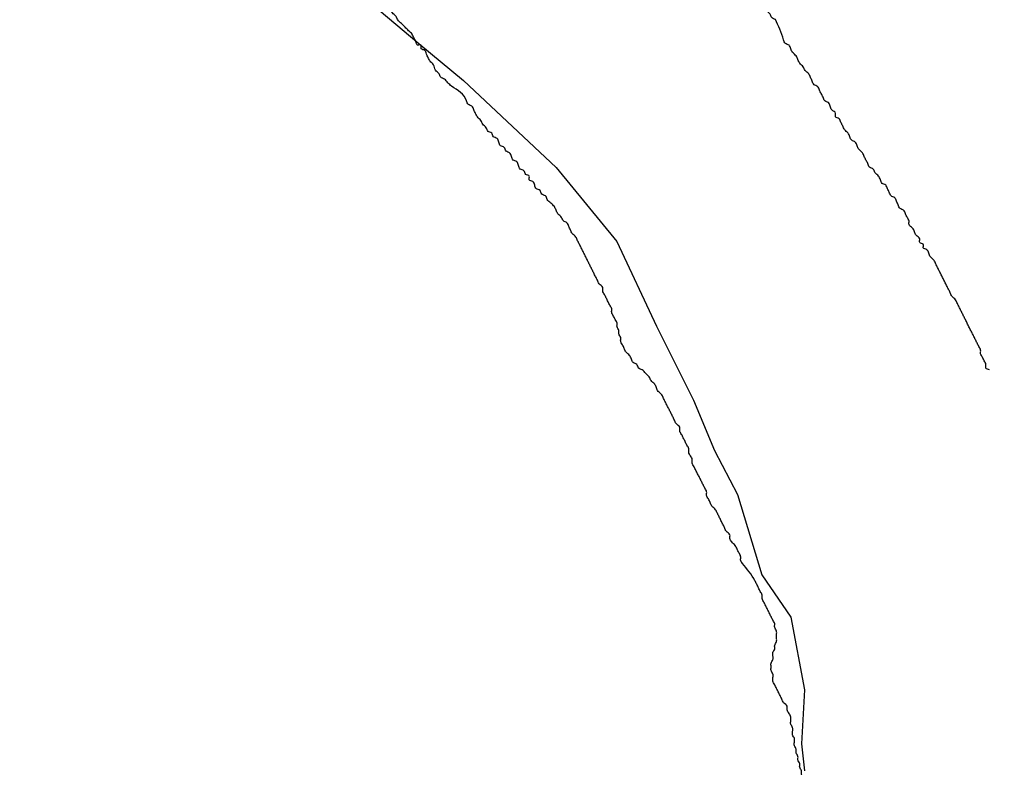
# Model space of a CAD drawing. Extents: x 813775 to 1157140, y 1757555 to 1979907.
# Drawn here: x 1004208 to 1005719, y 1856378 to 1857543 of the extents above; entities that cross this region are included whole.
import ezdxf

# ---------------------------------------------------------------- set-up
doc = ezdxf.new("R2010")
doc.units = 0
doc.layers.add('Level 6', color=7, linetype='Continuous')
doc.layers.add('Level 9', color=7, linetype='Continuous')

msp = doc.modelspace()

# ---------------------------------------------------------------- linework, layer by layer
at = {"layer": 'Level 6'}
msp.add_lwpolyline([(1004208.3, 1858006.3), (1004287.6, 1857958), (1004350.1, 1857913), (1004415.1, 1857863.3), (1004674.1, 1857637), (1004830.3, 1857505.3), (1004900.2, 1857447.7), (1005044.2, 1857311.9), (1005138.7, 1857196.7), (1005200.4, 1857065), (1005258, 1856949.8), (1005290.9, 1856871.7), (1005326.8, 1856803.1), (1005364.9, 1856678.3), (1005410.1, 1856612.4), (1005430.9, 1856499), (1005426.6, 1856414.9), (1005430.9, 1856373.2)], dxfattribs=at)
msp.add_lwpolyline([(1004208.3, 1858006.3), (1004287.6, 1857958), (1004350.1, 1857913), (1004415.1, 1857863.3), (1004674.1, 1857637), (1004830.3, 1857505.3), (1004900.2, 1857447.7), (1005044.2, 1857311.9), (1005138.7, 1857196.7), (1005200.4, 1857065), (1005258, 1856949.8), (1005290.9, 1856871.7), (1005326.8, 1856803.1), (1005364.9, 1856678.3), (1005410.1, 1856612.4), (1005430.9, 1856499), (1005426.6, 1856414.9), (1005430.9, 1856373.2)], dxfattribs=at)
msp.add_lwpolyline([(1004208.3, 1858006.3), (1004287.6, 1857958), (1004350.1, 1857913), (1004415.1, 1857863.3), (1004674.1, 1857637), (1004830.3, 1857505.3), (1004900.2, 1857447.7), (1005044.2, 1857311.9), (1005138.7, 1857196.7), (1005200.4, 1857065), (1005258, 1856949.8), (1005290.9, 1856871.7), (1005326.8, 1856803.1), (1005364.9, 1856678.3), (1005410.1, 1856612.4), (1005430.9, 1856499), (1005426.6, 1856414.9), (1005430.9, 1856373.2)], dxfattribs=at)
at = {"layer": 'Level 9'}
for points in [[(1005385.8, 1857542.5), (1005380.2, 1857545.3), (1005377.4, 1857550.9), (1005371.8, 1857556.5), (1005369, 1857562.1), (1005366.2, 1857567.7), (1005363.5, 1857573.2), (1005357.9, 1857578.8), (1005355.1, 1857584.4), (1005352.3, 1857590), (1005346.7, 1857592.8), (1005343.9, 1857598.4), (1005338.4, 1857601.1), (1005338.4, 1857606.7), (1005332.8, 1857609.5), (1005332.8, 1857615.1), (1005327.2, 1857620.7), (1005324.4, 1857626.3), (1005318.8, 1857631.8), (1005316, 1857637.4), (1005310.5, 1857643), (1005307.7, 1857648.6), (1005302.1, 1857651.4), (1005299.3, 1857657), (1005296.5, 1857662.5), (1005290.9, 1857665.3), (1005288.1, 1857670.9), (1005285.3, 1857676.5), (1005282.6, 1857682.1), (1005277, 1857687.7), (1005274.2, 1857693.2), (1005271.4, 1857698.8), (1005265.8, 1857704.4), (1005263, 1857710), (1005260.2, 1857715.6), (1005257.5, 1857721.2), (1005254.7, 1857726.7), (1005249.1, 1857732.3), (1005246.3, 1857737.9), (1005243.5, 1857743.5), (1005237.9, 1857746.3), (1005235.1, 1857751.9), (1005232.3, 1857757.4), (1005229.6, 1857763), (1005226.8, 1857768.6), (1005221.2, 1857774.2), (1005218.4, 1857779.8), (1005212.8, 1857785.4), (1005210, 1857790.9), (1005204.4, 1857796.5), (1005201.7, 1857802.1), (1005198.9, 1857807.7), (1005193.3, 1857813.3), (1005187.7, 1857818.8), (1005182.1, 1857821.6), (1005179.3, 1857827.2), (1005173.8, 1857830), (1005168.2, 1857835.6), (1005162.6, 1857838.4), (1005159.8, 1857844), (1005154.2, 1857846.8), (1005148.7, 1857849.5), (1005143.1, 1857855.1), (1005137.5, 1857857.9), (1005131.9, 1857863.5), (1005126.3, 1857869.1), (1005120.8, 1857871.9), (1005115.2, 1857877.5), (1005109.6, 1857883), (1005104, 1857885.8), (1005101.2, 1857891.4), (1005095.7, 1857894.2), (1005092.9, 1857899.8), (1005087.3, 1857902.6), (1005081.7, 1857905.4), (1005076.1, 1857910.9), (1005070.5, 1857916.5), (1005065, 1857922.1), (1005059.4, 1857927.7), (1005053.8, 1857930.5), (1005051, 1857936.1), (1005045.4, 1857938.9), (1005042.6, 1857944.4), (1005037.1, 1857947.2), (1005031.5, 1857952.8), (1005028.7, 1857958.4), (1005023.1, 1857961.2), (1005017.5, 1857966.8), (1005012, 1857972.4), (1005006.4, 1857975.1), (1005000.8, 1857980.7)], [(1004881.4, 1857438.4), (1004875.8, 1857444), (1004870.2, 1857449.6), (1004864.7, 1857452.4), (1004861.9, 1857458), (1004856.3, 1857463.6), (1004853.5, 1857471.9), (1004847.9, 1857477.5), (1004845.1, 1857483.1), (1004842.3, 1857488.7), (1004839.6, 1857494.3), (1004834, 1857497), (1004834, 1857502.6), (1004828.4, 1857502.6), (1004825.6, 1857508.2), (1004822.8, 1857513.8), (1004820, 1857519.4), (1004814.5, 1857525), (1004808.9, 1857530.5), (1004803.3, 1857536.1), (1004797.7, 1857541.7), (1004794.9, 1857547.3), (1004789.3, 1857552.9), (1004786.6, 1857558.5), (1004781, 1857561.2), (1004775.4, 1857566.8), (1004772.6, 1857572.4), (1004767, 1857575.2), (1004761.4, 1857580.8), (1004755.9, 1857583.6), (1004753.1, 1857589.2), (1004747.5, 1857594.7), (1004741.9, 1857597.5), (1004736.3, 1857603.1), (1004730.8, 1857608.7), (1004725.2, 1857611.5), (1004719.6, 1857617.1), (1004714, 1857622.6), (1004708.4, 1857625.4), (1004702.9, 1857631), (1004697.3, 1857636.6), (1004691.7, 1857639.4), (1004688.9, 1857645), (1004683.3, 1857647.8), (1004677.8, 1857653.3), (1004672.2, 1857658.9), (1004666.6, 1857664.5), (1004661, 1857667.3), (1004658.2, 1857672.9), (1004652.7, 1857675.7), (1004649.9, 1857681.3), (1004644.3, 1857684), (1004641.5, 1857689.6), (1004635.9, 1857695.2), (1004630.3, 1857700.8), (1004624.8, 1857706.4), (1004619.2, 1857712), (1004613.6, 1857714.7), (1004608, 1857720.3), (1004605.2, 1857725.9), (1004599.6, 1857731.5), (1004594.1, 1857734.3), (1004588.5, 1857739.9), (1004582.9, 1857745.5), (1004577.3, 1857751), (1004571.8, 1857753.8), (1004566.2, 1857759.4), (1004560.6, 1857765), (1004555, 1857770.6), (1004549.4, 1857773.4), (1004546.6, 1857778.9), (1004541.1, 1857781.7), (1004535.5, 1857784.5), (1004532.7, 1857790.1), (1004527.1, 1857795.7), (1004521.5, 1857798.5), (1004518.7, 1857804.1), (1004513.2, 1857806.9), (1004507.6, 1857809.6), (1004504.8, 1857815.2), (1004499.2, 1857818), (1004496.4, 1857823.6), (1004490.9, 1857826.4), (1004485.3, 1857829.2), (1004479.7, 1857834.8), (1004474.1, 1857837.6), (1004468.5, 1857840.3), (1004463, 1857845.9), (1004457.4, 1857848.7), (1004451.8, 1857851.5), (1004449, 1857857.1)], [(1005429.3, 1857468.8), (1005423.7, 1857474.4), (1005420.9, 1857480), (1005418.1, 1857485.6), (1005412.6, 1857491.2), (1005409.8, 1857496.7), (1005407, 1857502.3), (1005401.4, 1857505.1), (1005398.6, 1857510.7), (1005385.8, 1857542.5)], [(1005719.4, 1856997.1), (1005713.8, 1856999.9), (1005713.8, 1857005.5), (1005711.1, 1857011.1), (1005708.3, 1857016.7), (1005705.5, 1857022.3), (1005705.5, 1857027.8), (1005702.7, 1857033.4), (1005699.9, 1857039), (1005697.1, 1857044.6), (1005694.3, 1857050.2), (1005691.5, 1857055.8), (1005688.7, 1857061.3), (1005685.9, 1857066.9), (1005683.2, 1857072.5), (1005680.4, 1857078.1), (1005677.6, 1857083.7), (1005674.8, 1857089.2), (1005672, 1857094.8), (1005669.2, 1857100.4), (1005666.4, 1857106), (1005660.8, 1857111.6), (1005658.1, 1857117.2), (1005655.3, 1857122.7), (1005652.5, 1857128.3), (1005649.7, 1857133.9), (1005646.9, 1857139.5), (1005644.1, 1857145.1), (1005641.3, 1857150.6), (1005638.5, 1857156.2), (1005635.7, 1857161.8), (1005632.9, 1857167.4), (1005627.4, 1857173), (1005624.6, 1857178.6), (1005621.8, 1857184.1), (1005616.2, 1857186.9), (1005616.2, 1857192.5), (1005610.6, 1857195.3), (1005610.6, 1857200.9), (1005605, 1857206.5), (1005602.3, 1857212.1), (1005599.5, 1857217.6), (1005593.9, 1857223.2), (1005593.9, 1857228.8), (1005591.1, 1857234.4), (1005588.3, 1857240), (1005585.5, 1857245.5), (1005579.9, 1857248.3), (1005577.2, 1857253.9), (1005574.4, 1857259.5), (1005571.6, 1857265.1), (1005566, 1857267.9), (1005563.2, 1857273.5), (1005560.4, 1857279), (1005557.6, 1857284.6), (1005552, 1857287.4), (1005549.3, 1857293), (1005546.5, 1857298.6), (1005540.9, 1857304.2), (1005538.1, 1857309.7), (1005532.5, 1857312.5), (1005529.7, 1857318.1), (1005526.9, 1857323.7), (1005524.1, 1857329.3), (1005521.4, 1857334.9), (1005515.8, 1857340.4), (1005513, 1857346), (1005510.2, 1857351.6), (1005504.6, 1857354.4), (1005501.8, 1857360), (1005499, 1857365.6), (1005493.5, 1857371.1), (1005490.7, 1857376.7), (1005487.9, 1857382.3), (1005485.1, 1857387.9), (1005479.5, 1857390.7), (1005479.5, 1857396.3), (1005473.9, 1857401.8), (1005471.1, 1857407.4), (1005468.4, 1857413), (1005462.8, 1857415.8), (1005460, 1857421.4), (1005457.2, 1857427), (1005454.4, 1857432.5), (1005451.6, 1857438.1), (1005446, 1857440.9), (1005443.2, 1857446.5), (1005440.5, 1857452.1), (1005437.7, 1857457.7), (1005432.1, 1857463.2), (1005429.3, 1857468.8)], [(1005080.6, 1857192.5), (1005077.8, 1857198.1), (1005075, 1857203.7), (1005069.4, 1857209.3), (1005066.6, 1857214.8), (1005063.9, 1857220.4), (1005061.1, 1857226), (1005055.5, 1857228.8), (1005052.7, 1857234.4), (1005047.1, 1857240), (1005044.3, 1857245.5), (1005041.5, 1857251.1), (1005036, 1857256.7), (1005030.4, 1857262.3), (1005027.6, 1857267.9), (1005022, 1857270.7), (1005019.2, 1857276.2), (1005013.6, 1857279), (1005010.9, 1857284.6), (1005008.1, 1857290.2), (1005002.5, 1857293), (1005002.5, 1857298.6), (1004996.9, 1857301.4), (1004994.1, 1857306.9), (1004988.5, 1857309.7), (1004985.7, 1857315.3), (1004983, 1857320.9), (1004977.4, 1857323.7), (1004974.6, 1857329.3), (1004971.8, 1857334.9), (1004966.2, 1857337.6), (1004963.4, 1857343.2), (1004957.8, 1857346), (1004955.1, 1857351.6), (1004952.3, 1857357.2), (1004946.7, 1857360), (1004943.9, 1857365.6), (1004938.3, 1857368.3), (1004935.5, 1857373.9), (1004930, 1857379.5), (1004927.2, 1857385.1), (1004921.6, 1857390.7), (1004918.8, 1857396.3), (1004916, 1857401.8), (1004913.2, 1857407.4), (1004907.6, 1857410.2), (1004904.8, 1857415.8), (1004881.4, 1857438.4)], [(1005334.5, 1856695.7), (1005331.7, 1856701.3), (1005331.7, 1856706.9), (1005328.9, 1856712.5), (1005326.1, 1856718), (1005323.3, 1856723.6), (1005317.7, 1856729.2), (1005314.9, 1856734.8), (1005314.9, 1856740.4), (1005309.3, 1856745.9), (1005306.6, 1856751.5), (1005303.8, 1856757.1), (1005301, 1856762.7), (1005298.2, 1856768.3), (1005295.4, 1856773.9), (1005292.6, 1856779.4), (1005287, 1856785), (1005284.2, 1856790.6), (1005281.4, 1856796.2), (1005278.7, 1856801.8), (1005278.7, 1856807.4), (1005275.9, 1856812.9), (1005273.1, 1856818.5), (1005270.3, 1856824.1), (1005267.5, 1856829.7), (1005264.7, 1856835.3), (1005261.9, 1856840.8), (1005259.1, 1856846.4), (1005256.3, 1856852), (1005256.3, 1856857.6), (1005253.6, 1856863.2), (1005250.8, 1856868.8), (1005250.8, 1856874.3), (1005248, 1856879.9), (1005245.2, 1856885.5), (1005242.4, 1856891.1), (1005239.6, 1856896.7), (1005236.8, 1856902.2), (1005236.8, 1856907.8), (1005231.2, 1856913.4), (1005228.4, 1856919), (1005225.7, 1856924.6), (1005222.9, 1856930.2), (1005220.1, 1856935.7), (1005217.3, 1856941.3), (1005214.5, 1856946.9), (1005211.7, 1856952.5), (1005208.9, 1856958.1), (1005203.3, 1856963.6), (1005200.5, 1856969.2), (1005197.8, 1856974.8), (1005192.2, 1856980.4), (1005189.4, 1856986), (1005183.8, 1856991.6), (1005178.2, 1856997.1), (1005172.7, 1856999.9), (1005169.9, 1857005.5), (1005164.3, 1857008.3), (1005161.5, 1857013.9), (1005158.7, 1857019.5), (1005153.1, 1857025.1), (1005150.3, 1857030.6), (1005147.5, 1857036.2), (1005144.8, 1857041.8), (1005144.8, 1857047.4), (1005142, 1857053), (1005142, 1857058.5), (1005139.2, 1857064.1), (1005139.2, 1857069.7), (1005136.4, 1857075.3), (1005133.6, 1857080.9), (1005130.8, 1857086.5), (1005130.8, 1857092), (1005128, 1857097.6), (1005125.2, 1857103.2), (1005122.4, 1857108.8), (1005119.6, 1857114.4), (1005116.9, 1857119.9), (1005116.9, 1857125.5), (1005111.3, 1857131.1), (1005108.5, 1857136.7), (1005105.7, 1857142.3), (1005102.9, 1857147.9), (1005100.1, 1857153.4), (1005097.3, 1857159), (1005094.5, 1857164.6), (1005091.8, 1857170.2), (1005089, 1857175.8), (1005086.2, 1857181.3), (1005083.4, 1857186.9), (1005080.6, 1857192.5)], [(1005407, 1856462.4), (1005404.2, 1856467.9), (1005404.2, 1856473.5), (1005398.6, 1856479.1), (1005395.8, 1856484.7), (1005393, 1856490.3), (1005390.2, 1856495.9), (1005387.5, 1856501.4), (1005384.7, 1856507), (1005381.9, 1856512.6), (1005381.9, 1856518.2), (1005381.9, 1856523.8), (1005379.1, 1856529.3), (1005379.1, 1856534.9), (1005379.1, 1856540.5), (1005381.9, 1856546.1), (1005381.9, 1856551.7), (1005381.9, 1856557.3), (1005384.7, 1856562.8), (1005384.7, 1856568.4), (1005387.5, 1856574), (1005387.5, 1856579.6), (1005387.5, 1856585.2), (1005387.5, 1856590.8), (1005384.7, 1856596.3), (1005384.7, 1856601.9), (1005381.9, 1856607.5), (1005379.1, 1856613.1), (1005376.3, 1856618.7), (1005373.5, 1856624.2), (1005370.7, 1856629.8), (1005367.9, 1856635.4), (1005365.1, 1856641), (1005365.1, 1856646.6), (1005362.3, 1856652.2), (1005359.6, 1856657.7), (1005356.8, 1856663.3), (1005354, 1856668.9), (1005334.5, 1856695.7)], [(1005621.8, 1855982.3), (1005621.8, 1855987.9), (1005619, 1855993.5), (1005616.2, 1855999.1), (1005616.2, 1856004.6), (1005613.4, 1856010.2), (1005610.6, 1856015.8), (1005607.8, 1856021.4), (1005607.8, 1856027), (1005605, 1856032.5), (1005605, 1856038.1), (1005605, 1856043.7), (1005602.3, 1856049.3), (1005602.3, 1856054.9), (1005602.3, 1856060.5), (1005602.3, 1856066), (1005599.5, 1856071.6), (1005599.5, 1856077.2), (1005596.7, 1856082.8), (1005593.9, 1856088.4), (1005593.9, 1856093.9), (1005593.9, 1856099.5), (1005591.1, 1856105.1), (1005588.3, 1856110.7), (1005588.3, 1856116.3), (1005588.3, 1856121.9), (1005585.5, 1856127.4), (1005585.5, 1856133), (1005582.7, 1856138.6), (1005579.9, 1856144.2), (1005577.2, 1856149.8), (1005574.4, 1856155.3), (1005571.6, 1856160.9), (1005568.8, 1856166.5), (1005566, 1856172.1), (1005560.4, 1856177.7), (1005557.6, 1856183.3), (1005552, 1856186), (1005549.3, 1856191.6), (1005543.7, 1856197.2), (1005540.9, 1856202.8), (1005535.3, 1856205.6), (1005532.5, 1856211.2), (1005526.9, 1856214), (1005524.1, 1856219.5), (1005518.6, 1856222.3), (1005515.8, 1856227.9), (1005510.2, 1856230.7), (1005507.4, 1856236.3), (1005504.6, 1856241.9), (1005499, 1856244.7), (1005496.3, 1856250.2), (1005493.5, 1856255.8), (1005487.9, 1856258.6), (1005485.1, 1856264.2), (1005479.5, 1856269.8), (1005476.7, 1856275.4), (1005471.1, 1856280.9), (1005468.4, 1856286.5), (1005465.6, 1856292.1), (1005462.8, 1856297.7), (1005457.2, 1856300.5), (1005457.2, 1856306.1), (1005451.6, 1856311.6), (1005448.8, 1856317.2), (1005446, 1856322.8), (1005443.2, 1856328.4), (1005440.5, 1856334), (1005440.5, 1856339.6), (1005437.7, 1856345.1), (1005434.9, 1856350.7), (1005432.1, 1856356.3), (1005429.3, 1856361.9), (1005426.5, 1856367.5), (1005426.5, 1856373), (1005423.7, 1856378.6), (1005423.7, 1856384.2), (1005420.9, 1856389.8), (1005420.9, 1856395.4), (1005418.1, 1856401), (1005418.1, 1856406.5), (1005415.4, 1856412.1), (1005415.4, 1856417.7), (1005415.4, 1856423.3), (1005412.6, 1856428.9), (1005412.6, 1856434.5), (1005412.6, 1856440), (1005409.8, 1856445.6), (1005409.8, 1856451.2), (1005409.8, 1856456.8), (1005407, 1856462.4)]]:
    msp.add_spline(points, degree=3, dxfattribs=at)

doc.saveas('drawing.dxf')
